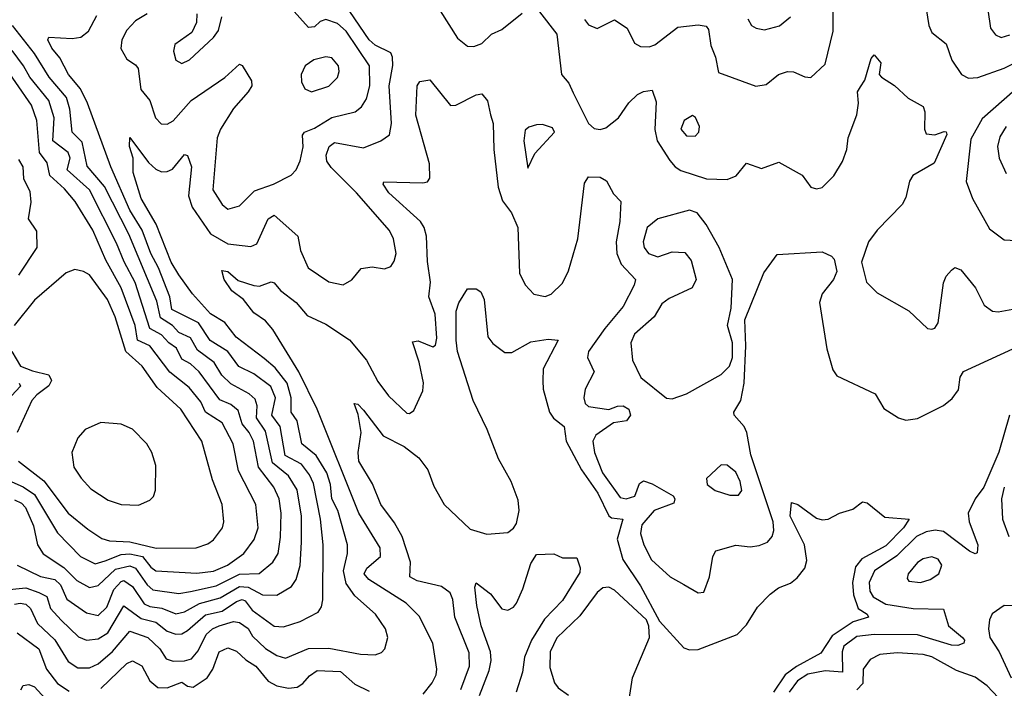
# Model space of a CAD drawing. Extents: x 1678431 to 1860718, y 384618 to 522882.
# Tile 258 of 473: x 1735874 to 1739286, y 489499 to 491815. Entities that reach past the tile are written whole.
import ezdxf

# ---------------------------------------------------------------- set-up
doc = ezdxf.new("R2010")
doc.units = 0

msp = doc.modelspace()

# ---------------------------------------------------------------- linework, layer by layer
at = {"layer": '0CON10XD'}
for points in [[(1736680.9, 489679.1), (1736725, 489636), (1736765, 489612.4), (1736795, 489603.3), (1736875, 489636.5), (1736945, 489637.5), (1737055, 489616.7), (1737105.5, 489614.5), (1737127.3, 489622.7), (1737139.2, 489635), (1737149.1, 489675), (1737141.8, 489705), (1737106.8, 489755), (1737035, 489819.3), (1737005, 489862.1), (1736996.3, 489905), (1737009.4, 489965), (1737009.8, 489995), (1736976.5, 490115), (1736955.1, 490155), (1736951.2, 490205), (1736937.5, 490245), (1736901.5, 490305), (1736851, 490345), (1736834.8, 490425), (1736814.8, 490455), (1736814.9, 490505), (1736800.4, 490555), (1736758.9, 490608.9), (1736721.2, 490641.2), (1736623.3, 490715), (1736585, 490765.3), (1736535, 490795.2), (1736472.5, 490865), (1736425, 490930.5), (1736398.8, 490975), (1736346.5, 491106.5), (1736294.2, 491195), (1736266.6, 491285), (1736266.4, 491335), (1736254.1, 491375.9), (1736255, 491406.2), (1736319.7, 491319.7), (1736345, 491296.7), (1736365, 491287.8), (1736385, 491288.4), (1736402.9, 491297.1), (1736445, 491347.1), (1736455, 491344), (1736468.4, 491305), (1736458.3, 491205), (1736470.8, 491165), (1736535, 491072.4), (1736595, 491038.5), (1736645, 491032.3), (1736675, 491028.7), (1736695, 491038.5), (1736735, 491124.5), (1736755, 491137.1), (1736837.3, 491065), (1736847.1, 491015), (1736873.1, 490955), (1736945, 490906.5), (1736995, 490895.8), (1737025, 490914), (1737056.8, 490953.2), (1737095, 490958.6), (1737137.9, 490952.1), (1737160, 490960), (1737171.8, 490978.2), (1737177.9, 491005), (1737168.5, 491055), (1737154.7, 491084.7), (1737040.9, 491215), (1736952.8, 491302.8), (1736938.4, 491325), (1736935.3, 491345), (1736946, 491375), (1736965, 491389.1), (1737065, 491371.2), (1737124.8, 491395.2), (1737154.7, 491415.3), (1737162.6, 491455), (1737153.5, 491585), (1737166.2, 491656.2), (1737166, 491685), (1737159.3, 491699.3), (1737105, 491726.3), (1737085, 491744.5), (1736983.5, 491895)], [(1737831.2, 491815), (1737845, 491796.4), (1737875, 491783.9), (1737935, 491814.3), (1737979.2, 491785), (1738003.8, 491733.8), (1738025, 491722.2), (1738055, 491720), (1738075, 491727.1), (1738155, 491789.2), (1738225, 491797.1), (1738252.7, 491792.7), (1738260.4, 491780.4), (1738269.1, 491725), (1738284.6, 491685), (1738295, 491631.2), (1738425, 491584.4), (1738460.2, 491589.8), (1738502.9, 491625), (1738535, 491635.4), (1738555, 491634.5), (1738595, 491616.9), (1738615.7, 491614.3), (1738665, 491660), (1738692.5, 491775), (1738692.5, 491875)], [(1739008.9, 491888.9), (1739024, 491794), (1739035, 491770), (1739085, 491730.8), (1739104, 491674), (1739137.5, 491625), (1739162.2, 491612.2), (1739194.6, 491614.6), (1739285, 491646.2), (1739325, 491666.8)], [(1736315.6, 491835), (1736275, 491810.3), (1736245, 491778.5), (1736227.2, 491745), (1736223.9, 491715), (1736245, 491678.1), (1736275, 491658.1), (1736283.8, 491645), (1736293.3, 491573.2), (1736325, 491534.4), (1736344.6, 491475), (1736364.1, 491454.1), (1736385, 491452.5), (1736405, 491463.8), (1736467.5, 491535), (1736585, 491613.9), (1736635, 491660.8), (1736645, 491656), (1736677, 491603), (1736678.2, 491585), (1736665.7, 491564.3), (1736615, 491507.1), (1736569.7, 491435), (1736558.1, 491405), (1736543.4, 491225), (1736575, 491174.2), (1736595, 491158.6), (1736635, 491170), (1736687.8, 491222.2), (1736752.9, 491245), (1736814, 491276), (1736832.2, 491295), (1736845, 491326.2), (1736855.5, 491374.5), (1736853.9, 491415), (1736860.4, 491425), (1736895, 491438.9), (1736955, 491476), (1737035.7, 491495), (1737057.8, 491512.2), (1737075, 491540), (1737086.7, 491585), (1737086.1, 491655), (1737005.3, 491775.3), (1736975, 491801.1), (1736935, 491814.7), (1736915, 491808), (1736895, 491789.4), (1736875, 491787.6), (1736814.7, 491855)], [(1736487.7, 491835), (1736486.2, 491805), (1736470.2, 491769.8), (1736411.7, 491728.3), (1736406.9, 491705), (1736414.5, 491674.5), (1736435, 491662.5), (1736462, 491675), (1736545, 491753.1), (1736562.6, 491777.4), (1736574.6, 491825)], [(1737330.4, 491845), (1737390.5, 491750.5), (1737425, 491722.7), (1737448, 491722), (1737475, 491732.5), (1737508.9, 491765), (1737545, 491780.8), (1737615, 491836.9)], [(1737675, 491841.3), (1737735.6, 491765), (1737750.8, 491625), (1737776.9, 491595), (1737791.5, 491561.5), (1737844.3, 491455), (1737865, 491437.5), (1737885, 491433.8), (1737905, 491440.4), (1737949.1, 491475), (1737985, 491526.4), (1738015, 491555.6), (1738035, 491565.6), (1738065, 491570), (1738079.6, 491529.6), (1738074.3, 491434.3), (1738082.5, 491395), (1738126.3, 491326.3), (1738144.7, 491304.7), (1738165, 491292.5), (1738253.6, 491263.6), (1738325, 491260.5), (1738356.7, 491273.3), (1738392.7, 491317.3), (1738445, 491298.6), (1738505, 491320.8), (1738585.5, 491275.5), (1738615, 491234), (1738635, 491229.2), (1738655, 491233.8), (1738695, 491274.3), (1738725, 491323.8), (1738740, 491365), (1738744.4, 491405), (1738775.4, 491485), (1738780.6, 491525), (1738776.9, 491565), (1738787.6, 491582.4), (1738802.5, 491605), (1738825, 491680), (1738835, 491692.5), (1738857.5, 491665), (1738852.5, 491625), (1738860, 491615), (1738905, 491586.9), (1738952.4, 491542.4), (1739005, 491514), (1739010.4, 491495), (1739008.8, 491435), (1739015, 491419.2), (1739045, 491415.6), (1739077.1, 491427.1), (1739085, 491426), (1739086.4, 491416.4), (1739042.8, 491317.2), (1738968.6, 491275), (1738956.9, 491255), (1738945, 491198.1), (1738932, 491175), (1738844.9, 491085), (1738815, 491044.8), (1738791.1, 490975), (1738808.9, 490905), (1738845, 490868.1), (1738955, 490805.7), (1739020, 490745), (1739035, 490742.5), (1739045, 490746.2), (1739056.7, 490765), (1739075, 490903.3), (1739084, 490926), (1739102.6, 490947.4), (1739115, 490955.8), (1739135, 490948), (1739185.9, 490885.9), (1739216, 490826), (1739245, 490805.5), (1739265, 490802.7), (1739315, 490812.2)], [(1739228.8, 491848.8), (1739238.1, 491785), (1739255, 491762), (1739275, 491752.5), (1739305, 491762.5)], [(1735815, 489838.9), (1735895, 489846.8), (1735940.3, 489830.3), (1735967.1, 489817.1), (1735980.4, 489775), (1736017.6, 489735), (1736077, 489677), (1736105, 489664.8), (1736145, 489670), (1736178.9, 489691.1), (1736235, 489784.1), (1736295, 489740.4), (1736345, 489727.2), (1736385, 489696.3), (1736415, 489685.6), (1736435, 489687.8), (1736455, 489699), (1736517.4, 489752.6), (1736575, 489765.8), (1736625, 489799.1), (1736645, 489805.7), (1736655, 489801.1), (1736679.4, 489769.4), (1736755, 489714.1), (1736788, 489712), (1736845, 489729.7), (1736907.5, 489762.5), (1736919.5, 489780.5), (1736924.7, 489805), (1736924.8, 489995), (1736915.5, 490085), (1736891.9, 490208.1), (1736878.5, 490238.5), (1736850.7, 490275), (1736793.1, 490305), (1736775.8, 490405), (1736747.7, 490445), (1736760, 490505), (1736743.7, 490543.7), (1736685, 490588.3), (1736632.8, 490612.8), (1736594.9, 490664.9), (1736533.1, 490703.1), (1736493, 490765), (1736401, 490811), (1736394.4, 490855), (1736354.6, 490955), (1736327.9, 491005), (1736298.5, 491085), (1736255.4, 491155), (1736188.9, 491305), (1736109.1, 491525), (1736084.5, 491575), (1736042.8, 491625), (1736012.2, 491682.2), (1735985, 491715.4), (1735970.8, 491745), (1735975, 491754.2), (1736055, 491750), (1736085, 491754.1), (1736112.5, 491775), (1736140.6, 491829.4)], [(1738397.1, 491817.1), (1738410, 491795), (1738425.4, 491785.4), (1738455, 491780), (1738506.9, 491793.1), (1738545.5, 491825)], [(1736145, 489750.7), (1736175, 489779.4), (1736199.3, 489840.7), (1736225, 489868.9), (1736235, 489872.2), (1736265, 489851.6), (1736305, 489791.4), (1736325, 489782), (1736366.6, 489776.6), (1736415, 489756.5), (1736445, 489763.2), (1736497.2, 489792.8), (1736568.4, 489811.6), (1736635, 489851.4), (1736665, 489848.9), (1736715, 489822.5), (1736765, 489821.6), (1736815, 489851.1), (1736831.9, 489875), (1736845.5, 489924.5), (1736850.3, 490005), (1736850.2, 490095), (1736835, 490186.4), (1736805.1, 490235.1), (1736750, 490280), (1736725, 490389.2), (1736694.3, 490435), (1736697.1, 490477.1), (1736690.1, 490500.1), (1736669.1, 490519.1), (1736605, 490553), (1736573.6, 490583.6), (1736547, 490627), (1736490.3, 490670.3), (1736465, 490712.6), (1736425, 490731.2), (1736403.3, 490755), (1736362, 490782), (1736349.1, 490839.1), (1736252.1, 491072.1), (1736167, 491237), (1736107.3, 491307.3), (1736090.2, 491390.2), (1736055.7, 491425), (1736047, 491505), (1736035.2, 491545), (1735976.2, 491615), (1735925, 491697.1), (1735848.9, 491795)], [(1736425, 489827.3), (1736465, 489833.7), (1736555, 489853.3), (1736635, 489893.6), (1736703.4, 489896.6), (1736751.1, 489935), (1736769, 489965), (1736777.5, 490022.5), (1736780, 490105), (1736772.9, 490155), (1736754.4, 490195), (1736701.7, 490265), (1736683.4, 490355), (1736669.2, 490385), (1736644.9, 490415), (1736630.3, 490460.3), (1736605, 490481.5), (1736567.6, 490497.6), (1736495.2, 490595), (1736465, 490622), (1736435, 490638.4), (1736417, 490677), (1736390.2, 490695), (1736365, 490722.5), (1736324.8, 490745), (1736274.3, 490904.3), (1736235.7, 490975.7), (1736209.2, 491040.8), (1736115.5, 491225), (1736038.1, 491295), (1736048.4, 491335), (1736041.5, 491355), (1735988.5, 491395), (1735993.4, 491475), (1735974.2, 491535), (1735908.5, 491615), (1735887.1, 491655), (1735847.8, 491707.8)], [(1736486.9, 489896.9), (1736545, 489904.5), (1736593.4, 489925), (1736650.7, 489965), (1736685.8, 490014.2), (1736699.8, 490055), (1736692.4, 490135), (1736632.4, 490252.4), (1736612.9, 490345), (1736575, 490418.4), (1736517.4, 490455), (1736501.1, 490491.1), (1736460.9, 490540.9), (1736393.7, 490593.7), (1736324.3, 490684.3), (1736282, 490705), (1736274.3, 490755), (1736225.3, 490885.3), (1736172, 490982), (1736126.7, 491085), (1736065.6, 491185), (1736029.1, 491229.1), (1735978, 491275), (1735968.3, 491318.3), (1735942.6, 491355), (1735933.4, 491465), (1735915, 491518.4), (1735805.2, 491675)], [(1736885, 491564.3), (1736945, 491584.5), (1736975, 491614), (1736981.1, 491635), (1736978.9, 491655), (1736955, 491682.9), (1736935, 491685.5), (1736893.3, 491675), (1736862.9, 491655), (1736848.6, 491625), (1736849.7, 491599.7), (1736861.2, 491575), (1736885, 491564.3)], [(1737272.1, 489477.9), (1737302.7, 489517.3), (1737316.7, 489545), (1737319.3, 489565), (1737305.4, 489655), (1737257.9, 489747.9), (1737213.1, 489793.1), (1737083.4, 489875), (1737067.2, 489895), (1737076.7, 489915), (1737123.5, 489955), (1737122.7, 489985), (1737048.9, 490105), (1736904.5, 490465.5), (1736840.9, 490595), (1736751.2, 490741.2), (1736725, 490771.1), (1736685, 490798.9), (1736649.6, 490845), (1736608.2, 490875), (1736582.7, 490915), (1736574.5, 490945.5), (1736595, 490941.9), (1736631, 490911), (1736685, 490894.1), (1736705, 490891.8), (1736745, 490906.5), (1736755, 490903.1), (1736777.1, 490877.1), (1736832, 490835), (1736870.1, 490790.1), (1736935, 490760.3), (1737016.1, 490706.1), (1737075.2, 490635.2), (1737115, 490561.8), (1737151.9, 490511.9), (1737215, 490451.8), (1737225, 490450.5), (1737239.1, 490460.9), (1737271.2, 490528.8), (1737272.9, 490557.1), (1737258.1, 490628.1), (1737235, 490698.8), (1737255, 490702.3), (1737305, 490681.1), (1737315, 490687.5), (1737319.1, 490710.9), (1737312.9, 490795), (1737291.2, 490855), (1737297.1, 490905), (1737286.9, 490976.9), (1737283.8, 491065), (1737275.8, 491095), (1737263.1, 491115), (1737152.7, 491215), (1737133.6, 491245), (1737135, 491252.5), (1737270.4, 491249.6), (1737287, 491253), (1737294.6, 491265.4), (1737293.3, 491315), (1737246.4, 491483.6), (1737250.6, 491585), (1737260, 491600), (1737295, 491605.8), (1737367, 491517), (1737385, 491518.1), (1737455, 491554.4), (1737475, 491558), (1737495, 491533.3), (1737505.7, 491485), (1737514.4, 491455), (1737516.9, 491365), (1737531.3, 491235), (1737546.7, 491186.7), (1737578.4, 491145), (1737599.7, 491095), (1737606.2, 490936.2), (1737625, 490896), (1737655, 490864.3), (1737695, 490855.6), (1737715, 490864.4), (1737755, 490901.9), (1737775.6, 490944.4), (1737807.4, 491055), (1737831.4, 491248.6), (1737845, 491270), (1737885, 491268.9), (1737906.9, 491256.9), (1737931.5, 491211.5), (1737956.9, 491185), (1737953.3, 491115), (1737940.3, 491045), (1737942.9, 491005), (1737957.5, 490967.5), (1738007.5, 490915), (1738003.3, 490895), (1737965, 490820.9), (1737901.2, 490745), (1737844.6, 490665), (1737841.2, 490645), (1737864.6, 490595), (1737833.8, 490535), (1737828.2, 490505), (1737832.9, 490485), (1737845, 490474.2), (1737915.8, 490464.2), (1737945, 490476.4), (1737965, 490476.9), (1737985.2, 490465.2), (1737990, 490445), (1737976.7, 490425), (1737931.5, 490418.5), (1737870.8, 490375), (1737860.3, 490355), (1737865.2, 490315), (1737893.1, 490245), (1737955, 490160), (1737975.2, 490155.2), (1738005, 490164), (1738022, 490208), (1738035, 490216.8), (1738065, 490206.6), (1738138.8, 490165), (1738144.3, 490155), (1738140.3, 490139.7), (1738072.8, 490115), (1738030, 490065), (1738024.7, 490035), (1738036.7, 489995), (1738063.4, 489943.4), (1738128, 489885), (1738175, 489858.1), (1738225, 489829.2), (1738245, 489832), (1738264.3, 489885), (1738275.6, 489955), (1738285.7, 489974.3), (1738355, 489994.5), (1738405, 489988.5), (1738436.7, 489993.3), (1738465.3, 490004.7), (1738481.8, 490025), (1738487.1, 490045), (1738484.3, 490075), (1738407.3, 490307.3), (1738393.7, 490385), (1738384.9, 490404.9), (1738350, 490445), (1738348.8, 490455), (1738372.5, 490495), (1738384.2, 490555.8), (1738390, 490685), (1738386.3, 490775), (1738452.6, 490937.4), (1738499.3, 491000.7), (1738655, 491010), (1738687.5, 490995), (1738696.2, 490985), (1738705, 490942.5), (1738693.8, 490915), (1738654.6, 490865.4), (1738645.5, 490835), (1738670.9, 490675), (1738691.3, 490601.3), (1738705, 490581.2), (1738838.8, 490518.8), (1738867.9, 490467.9), (1738918.8, 490435), (1738945, 490427.5), (1738985, 490433.1), (1739075, 490477.8), (1739105, 490502.2), (1739127.3, 490532.7), (1739133.1, 490576.9), (1739144.5, 490595.5), (1739315, 490674.4)], [(1739361.4, 491605), (1739209.4, 491470.6), (1739169.8, 491400.2), (1739154, 491254), (1739175.4, 491195), (1739235, 491090), (1739285, 491052.2), (1739455, 491043.1)], [(1738215, 491411.2), (1738227.1, 491425), (1738230, 491445), (1738216.2, 491476.2), (1738205, 491482.9), (1738176.4, 491465), (1738165.4, 491435), (1738185, 491412), (1738215, 491411.2)], [(1737635, 491300), (1737658.6, 491351.4), (1737727.5, 491425), (1737720, 491440), (1737685, 491451.1), (1737665, 491450.5), (1737637.6, 491442.4), (1737625, 491431.4), (1737620.4, 491395), (1737635, 491300)], [(1739292.9, 491445), (1739270.9, 491409.1), (1739262.5, 491375), (1739268.2, 491335), (1739291.9, 491281.9)], [(1735869.9, 491329.9), (1735884.1, 491305), (1735886.8, 491265), (1735909.2, 491219.2), (1735912.1, 491182.1), (1735903.3, 491125), (1735932.3, 491082.3), (1735933.2, 491025), (1735869.8, 490930.2)], [(1738135, 490501.2), (1738185, 490518.5), (1738305, 490585.4), (1738333.6, 490615), (1738344.2, 490645), (1738344.5, 490695), (1738326.3, 490755), (1738339.8, 490815), (1738343.7, 490915), (1738298.2, 491025), (1738253.1, 491105), (1738221.4, 491145), (1738195, 491154.4), (1738085, 491124.7), (1738047.9, 491095), (1738034, 491045), (1738037.7, 491025), (1738052.7, 491005), (1738085, 490992.6), (1738135, 491010.5), (1738178.3, 491008.3), (1738201, 490981), (1738217.7, 490915), (1738204.7, 490885.3), (1738125, 490849.1), (1738099.2, 490830.8), (1738072.8, 490785), (1738004.5, 490725), (1737991.1, 490695), (1737996.8, 490635), (1738026.5, 490575), (1738115, 490503.8), (1738135, 490501.2)], [(1736346.3, 489983.7), (1736485, 489984.7), (1736525, 489998.5), (1736545, 490012.7), (1736576.4, 490055), (1736581.5, 490075), (1736575.6, 490135), (1736541.2, 490221.2), (1736505.3, 490355), (1736431.8, 490465), (1736350.2, 490540.2), (1736297.5, 490615), (1736241.8, 490665), (1736204, 490785), (1736177.5, 490845), (1736115, 490930.5), (1736095, 490942.5), (1736065, 490949.4), (1736035, 490937.3), (1735925, 490843.2), (1735854.8, 490755)], [(1737402.3, 489495), (1737432, 489575), (1737431.1, 489621.1), (1737381.7, 489745), (1737375, 489806.2), (1737365, 489829.6), (1737335, 489851.1), (1737250.5, 489870.5), (1737225.5, 489885), (1737227.7, 489935), (1737199.1, 490025), (1737172.1, 490072.1), (1737124.7, 490135), (1737096.5, 490206.5), (1737048.9, 490285), (1737046.8, 490315), (1737057.1, 490385), (1737047, 490447), (1737033.3, 490485), (1737045, 490483.3), (1737065, 490462), (1737132.7, 490372.7), (1737205.7, 490335.7), (1737256.4, 490296.4), (1737288.1, 490255), (1737309, 490199), (1737344.1, 490135), (1737435, 490049.4), (1737493, 490033), (1737565, 490037.8), (1737585, 490052.9), (1737595, 490069.2), (1737604.7, 490115), (1737600.8, 490150.8), (1737576.4, 490215), (1737533.2, 490293.2), (1737493.5, 490395), (1737445.2, 490495), (1737391.3, 490665), (1737385.8, 490704.2), (1737386.1, 490805), (1737395, 490834), (1737425, 490882.5), (1737455, 490882.5), (1737471.7, 490871.7), (1737483.1, 490845), (1737495.8, 490715.7), (1737513.4, 490693.4), (1737555, 490661.5), (1737578.6, 490661.4), (1737645, 490698.2), (1737705, 490708.5), (1737740, 490705), (1737687.3, 490605), (1737686.2, 490563.8), (1737687.7, 490535), (1737709.4, 490455), (1737723.8, 490433.8), (1737760.8, 490405), (1737768, 490355), (1737820.6, 490255), (1737876.8, 490175), (1737915, 490095.7), (1737925, 490088.6), (1737964.4, 490085), (1737943.8, 490015), (1737964.4, 489944.4), (1738025, 489853.6), (1738091.2, 489731.2), (1738175, 489638.8), (1738195, 489632.2), (1738225, 489632.6), (1738360.5, 489685), (1738392, 489718), (1738430.8, 489779.2), (1738474.3, 489825), (1738503.2, 489846.8), (1738545, 489862.5), (1738568.6, 489881.4), (1738594.1, 489915), (1738601.5, 489941.5), (1738593, 489995), (1738543.3, 490095), (1738548.3, 490141.7), (1738570, 490135), (1738635, 490088), (1738655, 490082.5), (1738675, 490084), (1738715, 490105.7), (1738760.8, 490119.2), (1738795, 490144), (1738810.5, 490140.5), (1738871.3, 490091.3), (1738956.7, 490085), (1738936.7, 490055), (1738875, 489991.9), (1738792.7, 489947.3), (1738770.7, 489919.3), (1738759.7, 489865), (1738762.8, 489822.8), (1738779.8, 489775), (1738810.5, 489755), (1738815.5, 489745), (1738761.6, 489728.4), (1738689.3, 489680.7), (1738649.9, 489620.1), (1738566, 489574), (1738526.3, 489545), (1738486.4, 489485)], [(1735845.9, 490665), (1735876.9, 490615), (1735917.9, 490597.9), (1735974.1, 490584.1), (1735984.3, 490565), (1735974, 490546), (1735932.7, 490515), (1735916, 490495), (1735865, 490384.3)], [(1735871.5, 490555), (1735875.9, 490545), (1735830.6, 490495)], [(1739303.6, 490445), (1739267.1, 490317.1), (1739215, 490195.5), (1739184.7, 490155), (1739161.2, 490105), (1739163.9, 490075), (1739194.6, 489995), (1739192, 489968), (1739185, 489964), (1739165, 489973.8), (1739075, 490041.2), (1739045.8, 490045.8), (1739015, 490040.6), (1738981.9, 490025), (1738912.9, 489957.1), (1738836.2, 489905), (1738817.3, 489865), (1738819.8, 489835), (1738831, 489815), (1738875, 489790.2), (1738970, 489775), (1739075, 489772.5), (1739092.1, 489715), (1739140.6, 489675), (1739147.8, 489665), (1739145.7, 489655), (1739125, 489646.8), (1739102.4, 489647.6), (1738985, 489683.3), (1738835.1, 489684.9)], [(1736285, 490132.9), (1736325, 490150), (1736337, 490163), (1736344, 490185), (1736345, 490270), (1736332, 490315), (1736314.2, 490345), (1736265, 490395.8), (1736225, 490414), (1736155, 490418.8), (1736100, 490395), (1736075, 490366.7), (1736054.3, 490315), (1736060.8, 490265), (1736086.2, 490226.2), (1736119.8, 490189.8), (1736180.2, 490150.2), (1736225, 490135.6), (1736285, 490132.9)], [(1735869.6, 490285), (1735957.1, 490217.1), (1736041.6, 490105), (1736109.3, 490049.3), (1736158, 490018), (1736185, 490009), (1736255, 490005.9), (1736346.3, 489983.7)], [(1738365, 490167.1), (1738376.1, 490183.9), (1738370.7, 490215), (1738355, 490246.7), (1738325, 490271.9), (1738305, 490272.5), (1738253.8, 490225), (1738256.2, 490205), (1738283.6, 490183.6), (1738335, 490167.3), (1738365, 490167.1)], [(1735815, 490227.1), (1735885, 490197), (1735925, 490170.4), (1736005, 490036.7), (1736084.7, 489955), (1736135, 489929.5), (1736170.1, 489940.1), (1736225, 489962.2), (1736255.5, 489964.5), (1736299.5, 489955), (1736328, 489918), (1736345, 489905.9), (1736486.9, 489896.9)], [(1739286, 490195), (1739276.7, 490155), (1739279.3, 490085), (1739301.3, 490025)], [(1735855, 490151), (1735879.8, 490139.8), (1735894, 490125), (1735921.4, 490061.4), (1735935.2, 489995), (1735955, 489964.2), (1736027, 489917), (1736071.6, 489871.6), (1736115, 489847.4), (1736145, 489854.3), (1736205, 489911), (1736255, 489922.9), (1736275.3, 489915.3), (1736315, 489856.7), (1736335, 489840.2), (1736425, 489827.3)], [(1737466.7, 489473.3), (1737500.1, 489559.9), (1737507.4, 489595), (1737504.9, 489624.9), (1737473.3, 489715), (1737457.4, 489785), (1737451.2, 489848.8), (1737455, 489863.8), (1737505, 489825.3), (1737545, 489773.6), (1737565, 489769.1), (1737585, 489779.1), (1737595, 489793.1), (1737617.4, 489842.6), (1737645, 489931.2), (1737665, 489962), (1737725, 489964), (1737755, 489950), (1737805, 489950), (1737816.4, 489916.4), (1737815, 489900), (1737755, 489803.1), (1737692.2, 489737.8), (1737646.8, 489665), (1737623.5, 489606.5), (1737616, 489555), (1737594.1, 489485)], [(1738995, 489864.6), (1739029.2, 489875), (1739058.9, 489895), (1739069.2, 489925), (1739056.2, 489946.2), (1739034.5, 489954.5), (1739005, 489946.8), (1738985, 489933.8), (1738952.7, 489895), (1738949.4, 489879.4), (1738955, 489869.2), (1738995, 489864.6)], [(1735864.6, 489925), (1735945.6, 489885.6), (1735995, 489875.1), (1736015, 489856.5), (1736037.2, 489807.2), (1736105, 489759.5), (1736145, 489750.7)], [(1737983.1, 489445), (1737996.9, 489535), (1738056.2, 489675), (1738054.1, 489714.1), (1738046.2, 489736.2), (1737935, 489838.4), (1737915, 489848.7), (1737895, 489846.1), (1737875, 489830.8), (1737815, 489749.2), (1737735, 489672.9), (1737711.9, 489625), (1737710.9, 489570.9), (1737727.6, 489517.6), (1737739.8, 489499.8), (1737775.8, 489475)], [(1735855, 489789.7), (1735875, 489793.9), (1735895, 489789.8), (1735910.7, 489775), (1735935, 489723.6), (1735995, 489666.3), (1736041.1, 489591.1), (1736075, 489569.3), (1736115, 489569.5), (1736145, 489583.7), (1736195, 489625.7), (1736255, 489696.8), (1736318.1, 489675), (1736359, 489635), (1736380.8, 489600.8), (1736405, 489592.5), (1736445, 489593.3), (1736468.8, 489601.2), (1736491.9, 489628.1), (1736519.4, 489685), (1736541.6, 489705), (1736564.5, 489715.5), (1736615, 489729.5), (1736635, 489726.3), (1736665, 489705.2), (1736680.9, 489679.1)], [(1739315, 489784.6), (1739285.6, 489785.6), (1739244, 489756), (1739234.2, 489735.8), (1739231.1, 489705), (1739235.6, 489675), (1739268.3, 489625), (1739310.2, 489535)], [(1735865, 489690.4), (1735939.8, 489635), (1735967, 489565), (1736004.7, 489514.7), (1736045, 489488.5)], [(1738835.1, 489684.9), (1738775, 489677.7), (1738730, 489645), (1738724.4, 489625), (1738725.4, 489554.6), (1738665, 489559.3), (1738605, 489547.5), (1738569.3, 489525), (1738540.8, 489485)], [(1736155, 489498.4), (1736245, 489584.7), (1736265, 489594), (1736296.9, 489576.9), (1736324.8, 489524.8), (1736351.9, 489501.9), (1736385, 489500.7), (1736435, 489520), (1736455.5, 489505.5), (1736475, 489503), (1736522.9, 489535), (1736543.1, 489565), (1736565, 489624.6), (1736595, 489638.4), (1736625, 489627.3), (1736656.9, 489596.9), (1736691.9, 489575), (1736735, 489523.1), (1736765, 489507.1), (1736805, 489499.5), (1736835, 489503.1), (1736854.8, 489515.2), (1736878, 489542), (1736905, 489560.2), (1736985, 489557), (1737035, 489512.4), (1737085, 489489.2)], [(1739265, 489466.2), (1739227, 489507), (1739185, 489537.1), (1739119.7, 489559.7), (1739035, 489607.2), (1739005, 489615.6), (1738915, 489620.9), (1738855, 489615.7), (1738821.3, 489598.7), (1738796.9, 489565), (1738795.2, 489515), (1738775, 489493.8)], [(1735877.1, 489492.9), (1735885, 489508.6), (1735905, 489511.8), (1735925, 489503.4), (1735975, 489449.8)]]:
    msp.add_lwpolyline(points, dxfattribs=at)

doc.saveas('drawing.dxf')
